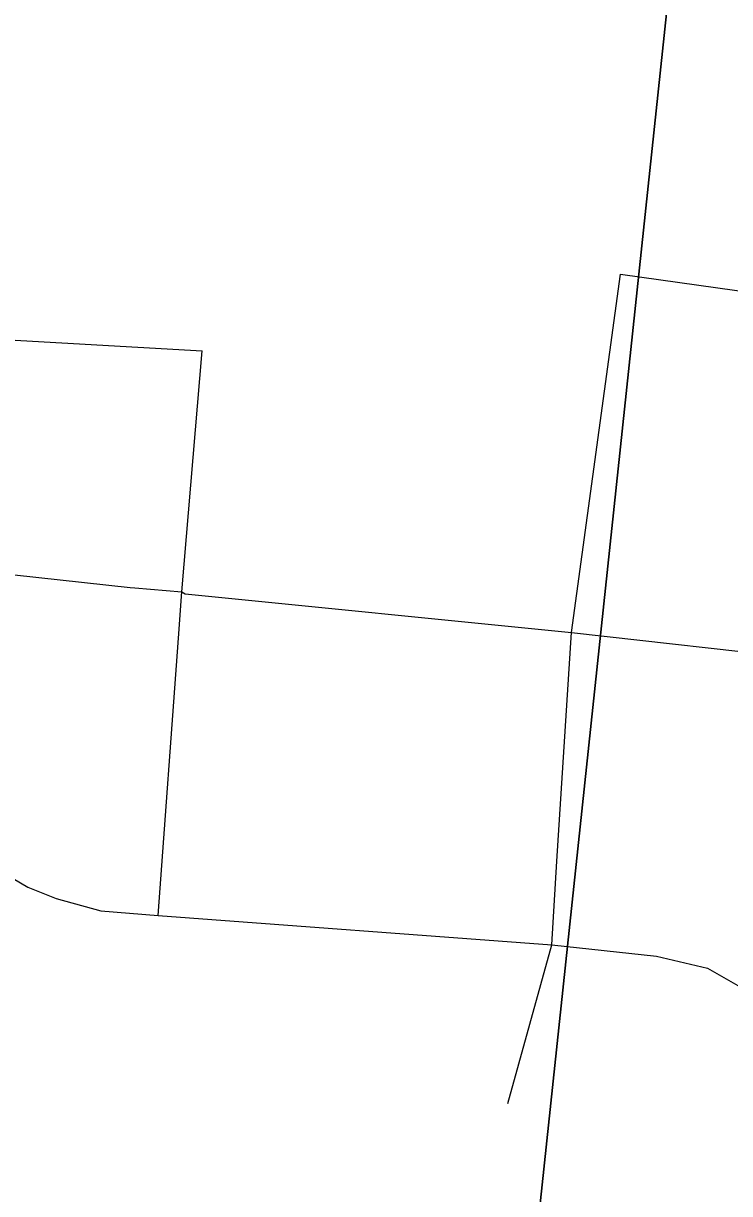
# Model space of a CAD drawing. Extents: x -8.2 to 38.5, y -0.1 to 21.9.
# Drawn here: x 5.5628 to 5.7059, y 16.5125 to 16.7496 of the extents above; entities that cross this region are included whole.
import ezdxf

# ---------------------------------------------------------------- set-up
doc = ezdxf.new("R2010")
doc.units = 0
for name, color, linetype in [('GM_X_Adjacent_County_Text', 7, 'Continuous'), ('GM_X_Township_Subdivision_Text', 7, 'Continuous'), ('GM_X_Township_Text', 7, 'Continuous')]:
    doc.layers.add(name, color=color, linetype=linetype)

msp = doc.modelspace()

# ---------------------------------------------------------------- linework, layer by layer
at = {"layer": 'GM_X_Adjacent_County_Text'}
msp.add_lwpolyline([(5.03564, 17.19219), (5.7325, 17.12325), (5.62246, 16.0867), (4.62673, 16.19278), (4.67768, 16.66998)], dxfattribs=at)
msp.add_lwpolyline([(5.7325, 17.12325), (6.75364, 16.98553), (6.65001, 15.98141), (5.62246, 16.0867)], close=True, dxfattribs=at)
at = {"layer": 'GM_X_Township_Subdivision_Text'}
for p, q in [((5.67385, 16.62616), (5.68373, 16.69879)), ((5.68373, 16.69879), (5.7573, 16.68832)), ((5.53898, 16.68669), (5.59898, 16.68324)), ((5.5901, 16.56881), (5.59419, 16.62504)), ((5.66089, 16.53071), (5.66984, 16.5629))]:
    msp.add_line(p, q, dxfattribs=at)
msp.add_lwpolyline([(5.59419, 16.62504), (5.59487, 16.63441), (5.59898, 16.68324)], dxfattribs=at)
at = {"layer": 'GM_X_Township_Text'}
msp.add_line((5.58533, 16.63519), (5.59487, 16.63441), dxfattribs=at)
for points in [[(5.54637, 16.86567), (5.53898, 16.68669), (5.53684, 16.6405), (5.53931, 16.61748), (5.54046, 16.61025), (5.54194, 16.60416), (5.54424, 16.59693), (5.54752, 16.59035), (5.55164, 16.5846), (5.55558, 16.58049), (5.5592, 16.5772), (5.56363, 16.57457), (5.56939, 16.57227), (5.57844, 16.5698), (5.5901, 16.56881), (5.66984, 16.5629), (5.69105, 16.5606), (5.7014, 16.55813), (5.70897, 16.55386)], [(5.20576, 16.67878), (5.41245, 16.65367), (5.53684, 16.6405), (5.58438, 16.63526), (5.58533, 16.63519)], [(5.59487, 16.63441), (5.59555, 16.63403), (5.67385, 16.62616), (5.72196, 16.62077), (5.74908, 16.61861), (5.75129, 16.61839), (5.77404, 16.62476), (5.82164, 16.63666), (5.83701, 16.64195), (5.84959, 16.64696), (5.85721, 16.65075), (5.86249, 16.65329), (5.87334, 16.65979), (5.88439, 16.66763)], [(5.66984, 16.5629), (5.67083, 16.57983), (5.67385, 16.62616)]]:
    msp.add_lwpolyline(points, dxfattribs=at)

doc.saveas('drawing.dxf')
